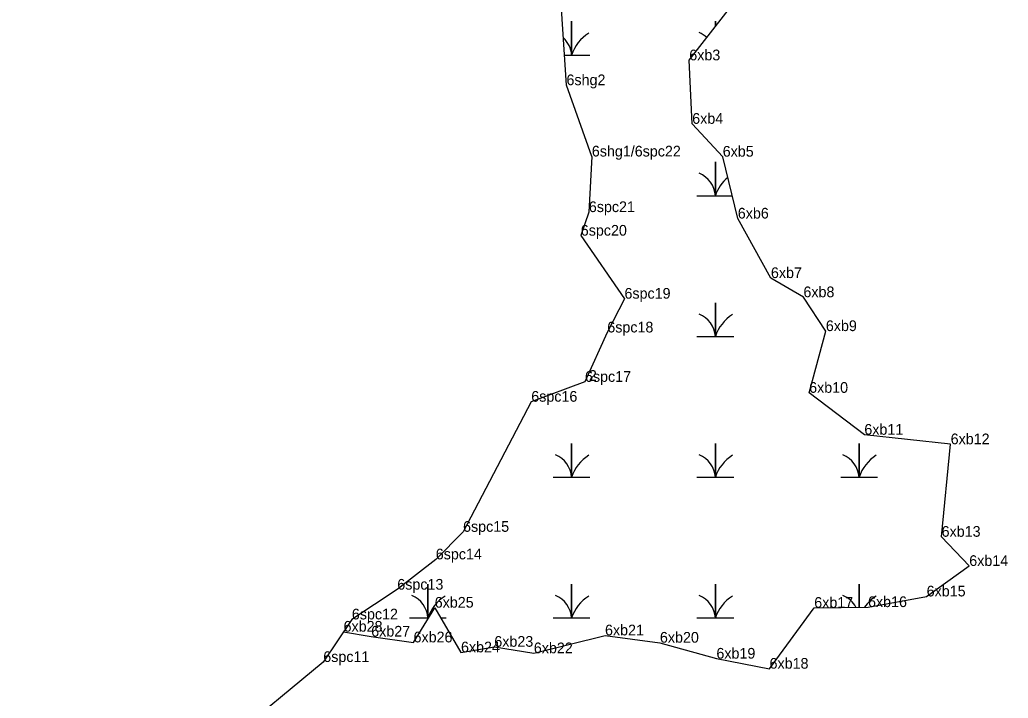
# Model space of a CAD drawing. Extents: x 2072529 to 2268796, y 436423 to 470406.
# Drawn here: x 2142578 to 2143040.5, y 444779.2 to 445096.4 of the extents above; entities that cross this region are included whole.
import ezdxf

# ---------------------------------------------------------------- set-up
doc = ezdxf.new("R2010")
doc.units = 0
for name, color, linetype in [('Exist Environmental Wetland Boundary', 7, 'Continuous'), ('Exist Environmental Wetland Boundary Cogo Comment', 7, 'Continuous'), ('Exist Hydro Jurisdictional Stream or Body of Water NEU Mitigable', 7, 'Continuous'), ('Exist Hydro Jurisdictional Stream or Body of Water NEU Mitigable Cogo Comment', 7, 'Continuous'), ('Exist Hydro Swamp or Marsh', 7, 'Continuous'), ('Old_Level_20', 7, 'Continuous')]:
    doc.layers.add(name, color=color, linetype=linetype)

msp = doc.modelspace()

# ---------------------------------------------------------------- linework, layer by layer
at = {"layer": 'Exist Environmental Wetland Boundary'}
msp.add_lwpolyline([(2142729.52, 444810.27), (2142742.45, 444807.97), (2142762.26, 444805.26), (2142772.17, 444821.49), (2142784.46, 444800.59), (2142800.06, 444803.21), (2142818.54, 444800.18), (2142851.85, 444808.53), (2142877.54, 444805.12), (2142903.97, 444797.66), (2142928.84, 444792.96), (2142949.75, 444821.42), (2142974.91, 444821.77), (2143002.35, 444826.75), (2143022.28, 444840.99), (2143009.35, 444854.64), (2143013.58, 444897.9), (2142973.19, 444902.35), (2142947.36, 444921.95), (2142955.18, 444950.82), (2142944.69, 444966.66), (2142929.48, 444975.62), (2142913.98, 445003.44), (2142906.92, 445032.37), (2142892.65, 445047.73), (2142891.28, 445077.43), (2142913.33, 445105.99)], dxfattribs=at)
at = {"layer": 'Exist Hydro Jurisdictional Stream or Body of Water NEU Mitigable'}
for points in [[(2142845.68, 445032.46), (2142833.82, 445065.8), (2142830.34, 445118.29), (2142826.25, 445152.85), (2142835.15, 445199.72), (2142839.27, 445234.22), (2142868.02, 445248.35), (2142895.3, 445261.95), (2142914.55, 445248.15), (2142972.75, 445262.87), (2143013.21, 445264.58), (2143052.07, 445270.71), (2143139.23, 445286.64)], [(2142845.68, 445032.46), (2142844.28, 445006.46), (2142840.51, 444995.44), (2142860.95, 444965.97), (2142852.92, 444950.17), (2142842.47, 444927.08), (2142817.34, 444917.79)], [(2142817.34, 444917.79), (2142785.43, 444856.96), (2142772.66, 444844.07), (2142754.66, 444829.91), (2142733.39, 444816), (2142720.02, 444796.08)], [(2142720.02, 444796.08), (2142675.59, 444759.27), (2142665.47, 444728.41), (2142642.17, 444699.76), (2142627.9, 444680.25), (2142618.25, 444665.65), (2142601.71, 444621.25), (2142586.33, 444561.18), (2142580.18, 444498.3), (2142581.26, 444474.42), (2142578, 444443.68)]]:
    msp.add_lwpolyline(points, dxfattribs=at)
at = {"layer": 'Exist Hydro Swamp or Marsh'}
for points in [[(2142832.88, 445079.91), (2142836.22, 445079.91), (2142836.22, 445095.69), (2142836.22, 445079.91), (2142844.82, 445079.91)], [(2142903.47, 445093.22), (2142903.47, 445095.69), (2142903.47, 445093.22)], [(2142894.87, 445014.11), (2142903.47, 445014.11), (2142903.47, 445029.89), (2142903.47, 445014.11), (2142911.38, 445014.11)], [(2142844.69, 445014.11), (2142844.82, 445014.11)], [(2142894.87, 444948.31), (2142903.47, 444948.31), (2142903.47, 444964.09), (2142903.47, 444948.31), (2142912.07, 444948.31)], [(2142827.62, 444882.51), (2142836.22, 444882.51), (2142836.22, 444898.29), (2142836.22, 444882.51), (2142844.82, 444882.51)], [(2142894.87, 444882.51), (2142903.47, 444882.51), (2142903.47, 444898.29), (2142903.47, 444882.51), (2142912.07, 444882.51)], [(2142962.12, 444882.51), (2142970.72, 444882.51), (2142970.72, 444898.29), (2142970.72, 444882.51), (2142979.32, 444882.51)], [(2142760.37, 444816.71), (2142768.97, 444816.71), (2142768.97, 444832.49), (2142768.97, 444816.71), (2142769.25, 444816.71)], [(2142827.62, 444816.71), (2142836.22, 444816.71), (2142836.22, 444832.49), (2142836.22, 444816.71), (2142844.82, 444816.71)], [(2142894.87, 444816.71), (2142903.47, 444816.71), (2142903.47, 444832.49), (2142903.47, 444816.71), (2142912.07, 444816.71)], [(2142970.72, 444821.71), (2142970.72, 444832.49), (2142970.72, 444821.71)], [(2142774.98, 444816.71), (2142777.57, 444816.71)]]:
    msp.add_lwpolyline(points, dxfattribs=at)
for centre, radius, start, end in [((2142854.46, 445073.85), 19.22, 122.1274, 161.6222), ((2142891.21, 445079.02), 12.3, 47.5119, 67.535), ((2142823.96, 445079.02), 12.3, 4.1403, 46.9703), ((2142891.21, 445013.22), 12.3, 4.1403, 67.535), ((2142921.71, 445008.05), 19.22, 130.3021, 161.6222), ((2142891.21, 444947.42), 12.3, 4.1403, 67.535), ((2142921.71, 444942.25), 19.22, 122.1274, 161.6222), ((2142823.96, 444881.62), 12.3, 4.1403, 67.535), ((2142854.46, 444876.45), 19.22, 122.1274, 161.6222), ((2142891.21, 444881.62), 12.3, 4.1403, 67.535), ((2142921.71, 444876.45), 19.22, 122.1274, 161.6222), ((2142958.46, 444881.62), 12.3, 4.1403, 67.535), ((2142988.96, 444876.45), 19.22, 122.1274, 161.6222), ((2142756.71, 444815.82), 12.3, 4.1403, 67.535), ((2142787.21, 444810.65), 19.22, 122.1274, 161.6222), ((2142823.96, 444815.82), 12.3, 4.1403, 67.535), ((2142854.46, 444810.65), 19.22, 122.1274, 161.6222), ((2142891.21, 444815.82), 12.3, 4.1403, 67.535), ((2142921.71, 444810.65), 19.22, 122.1274, 161.6222), ((2142958.46, 444815.82), 12.3, 28.5093, 67.535), ((2142988.96, 444810.65), 19.22, 122.1274, 144.732)]:
    msp.add_arc(centre, radius, start, end, dxfattribs=at)
at = {"layer": 'Old_Level_20'}
for p, q in [((2142891.28, 445077.43), (2142891.28, 445077.43)), ((2142833.82, 445065.8), (2142833.82, 445065.8)), ((2142892.65, 445047.73), (2142892.65, 445047.73)), ((2142845.68, 445032.46), (2142845.68, 445032.46)), ((2142906.92, 445032.37), (2142906.92, 445032.37)), ((2142844.28, 445006.46), (2142844.28, 445006.46)), ((2142913.98, 445003.44), (2142913.98, 445003.44)), ((2142840.51, 444995.44), (2142840.51, 444995.44)), ((2142929.48, 444975.62), (2142929.48, 444975.62)), ((2142860.95, 444965.97), (2142860.95, 444965.97)), ((2142944.69, 444966.66), (2142944.69, 444966.66)), ((2142852.92, 444950.17), (2142852.92, 444950.17)), ((2142955.18, 444950.82), (2142955.18, 444950.82)), ((2142842.47, 444927.08), (2142842.47, 444927.08)), ((2142817.34, 444917.79), (2142817.34, 444917.79)), ((2142947.36, 444921.95), (2142947.36, 444921.95)), ((2142973.19, 444902.35), (2142973.19, 444902.35)), ((2143013.58, 444897.9), (2143013.58, 444897.9)), ((2142785.43, 444856.96), (2142785.43, 444856.96)), ((2143009.35, 444854.64), (2143009.35, 444854.64)), ((2142772.66, 444844.07), (2142772.66, 444844.07)), ((2143022.28, 444840.99), (2143022.28, 444840.99)), ((2142754.66, 444829.91), (2142754.66, 444829.91)), ((2143002.35, 444826.75), (2143002.35, 444826.75)), ((2142772.17, 444821.49), (2142772.17, 444821.49)), ((2142949.75, 444821.42), (2142949.75, 444821.42)), ((2142974.91, 444821.77), (2142974.91, 444821.77)), ((2142733.39, 444816), (2142733.39, 444816)), ((2142729.51, 444810.24), (2142729.51, 444810.24)), ((2142742.45, 444807.97), (2142742.45, 444807.97)), ((2142851.85, 444808.53), (2142851.85, 444808.53)), ((2142762.26, 444805.26), (2142762.26, 444805.26)), ((2142800.06, 444803.21), (2142800.06, 444803.21)), ((2142877.54, 444805.12), (2142877.54, 444805.12)), ((2142784.46, 444800.59), (2142784.46, 444800.59)), ((2142818.54, 444800.18), (2142818.54, 444800.18)), ((2142903.97, 444797.66), (2142903.97, 444797.66)), ((2142720.02, 444796.08), (2142720.02, 444796.08)), ((2142928.84, 444792.96), (2142928.84, 444792.96))]:
    msp.add_line(p, q, dxfattribs=at)

# ---------------------------------------------------------------- texts
at = {"layer": 'Exist Environmental Wetland Boundary Cogo Comment'}
for s, p in [('6xb3', (2142891.28, 445077.43)), ('6xb4', (2142892.65, 445047.73)), ('6xb5', (2142906.92, 445032.37)), ('6xb6', (2142913.98, 445003.44)), ('6xb7', (2142929.48, 444975.62)), ('6xb8', (2142944.69, 444966.66)), ('6xb9', (2142955.18, 444950.82)), ('6xb10', (2142947.36, 444921.95)), ('6xb11', (2142973.19, 444902.35)), ('6xb12', (2143013.58, 444897.9)), ('6xb13', (2143009.35, 444854.64)), ('6xb14', (2143022.28, 444840.99)), ('6xb15', (2143002.35, 444826.75)), ('6xb25', (2142772.17, 444821.49)), ('6xb17', (2142949.75, 444821.42)), ('6xb16', (2142974.91, 444821.77)), ('6xb28', (2142729.52, 444810.27)), ('6xb27', (2142742.45, 444807.97)), ('6xb21', (2142851.85, 444808.53)), ('6xb26', (2142762.26, 444805.26)), ('6xb23', (2142800.06, 444803.21)), ('6xb20', (2142877.54, 444805.12)), ('6xb24', (2142784.46, 444800.59)), ('6xb22', (2142818.54, 444800.18)), ('6xb19', (2142903.97, 444797.66)), ('6xb18', (2142928.84, 444792.96))]:
    msp.add_text(s, height=5, dxfattribs=at).set_placement(p)
at = {"layer": 'Exist Hydro Jurisdictional Stream or Body of Water NEU Mitigable Cogo Comment'}
for s, p in [('6shg2', (2142833.82, 445065.8)), ('6shg1/6spc22', (2142845.68, 445032.46)), ('6spc21', (2142844.28, 445006.46)), ('6spc20', (2142840.51, 444995.44)), ('6spc19', (2142860.95, 444965.97)), ('6spc18', (2142852.92, 444950.17)), ('6spc17', (2142842.47, 444927.08)), ('2', (2142844.28, 444927.55)), ('6spc16', (2142817.34, 444917.79)), ('6spc15', (2142785.43, 444856.96)), ('6spc14', (2142772.66, 444844.07)), ('6spc13', (2142754.66, 444829.91)), ('6spc12', (2142733.39, 444816)), ('6spc11', (2142720.02, 444796.08))]:
    msp.add_text(s, height=5, dxfattribs=at).set_placement(p)

doc.saveas('drawing.dxf')
